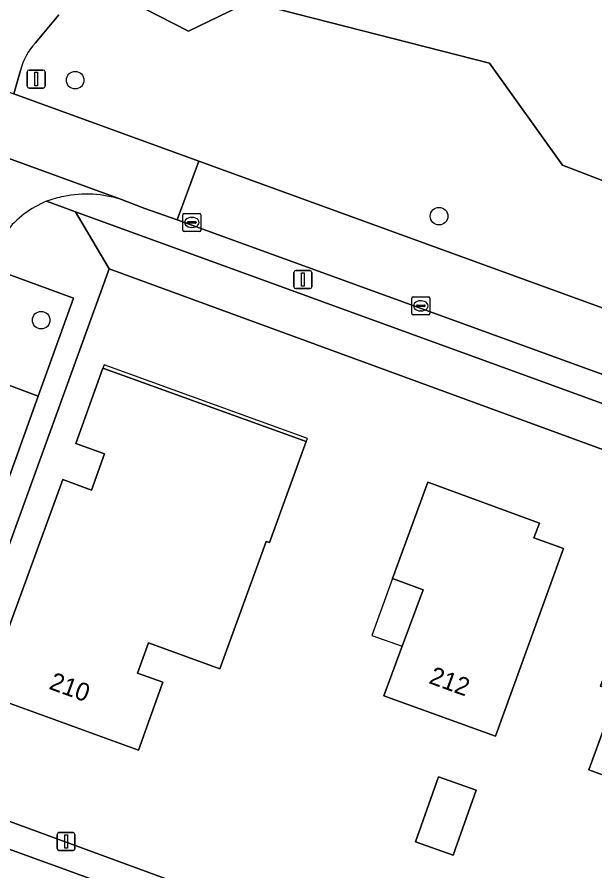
# Model space of a CAD drawing. Extents: x 155275 to 156265, y 382654 to 383635.
# Drawn here: x 155810.5 to 155842.67, y 383009.96 to 383057.5 of the extents above; entities that cross this region are included whole.
import ezdxf

# ---------------------------------------------------------------- set-up
doc = ezdxf.new("R2010")
doc.units = 0
for name, color, linetype in [('IMGEO_Berm_groen', 7, 'Continuous'), ('IMGEO_Boom', 7, 'Continuous'), ('IMGEO_Erf', 7, 'Continuous'), ('IMGEO_Fietspad_gesloten', 7, 'Continuous'), ('IMGEO_Gemengd_bos', 7, 'Continuous'), ('IMGEO_Groenvoorziening', 7, 'Continuous'), ('IMGEO_Haag', 7, 'Continuous'), ('IMGEO_Kolk', 7, 'Continuous'), ('IMGEO_Lichtmast', 7, 'Continuous'), ('IMGEO_Pand', 7, 'Continuous'), ('IMGEO_Pand_nummerreeks', 7, 'Continuous'), ('IMGEO_Pand_overbouw', 7, 'Continuous'), ('IMGEO_Parkeervlak_open', 7, 'Continuous'), ('IMGEO_Rijbaan_lokaal_gesloten', 7, 'Continuous'), ('IMGEO_Rijbaan_lokaal_open', 7, 'Continuous'), ('IMGEO_Verkeersbordpaal', 7, 'Continuous'), ('IMGEO_Voetpad_open', 7, 'Continuous')]:
    doc.layers.add(name, color=color, linetype=linetype)

msp = doc.modelspace()

# ---------------------------------------------------------------- linework, layer by layer
at = {"layer": 'IMGEO_Berm_groen'}
for points in [[(155868.14, 383038.762), (155840.868, 383049.257), (155836.799, 383054.937), (155823.424, 383058.345), (155820.039, 383056.71), (155814.194, 383059.717), (155814.089, 383059.484)], [(155812.827, 383057.625), (155811.523, 383056.067)], [(155810.687, 383054.516), (155810.316, 383053.221), (155820.623, 383049.474), (155903.042, 383019.512), (155914.541, 383015.332), (155914.714, 383015.883)]]:
    msp.add_lwpolyline(points, dxfattribs=at)
msp.add_arc((155814.219, 383053.613), 3.645, 137.6891, 165.661, dxfattribs=at)
at = {"layer": 'IMGEO_Boom'}
for centre in [(155813.734, 383053.985), (155833.991, 383046.413), (155811.84, 383040.621)]:
    msp.add_circle(centre, 0.489, dxfattribs=at)
at = {"layer": 'IMGEO_Erf'}
for points in [[(155874.118, 383022.07), (155815.634, 383043.488), (155805.118, 383014.525), (155861.561, 382993.83), (155892.261, 382982.665), (155902.833, 383011.607)], [(155824.122, 383027.63), (155821.792, 383021.219), (155817.813, 383022.665), (155817.198, 383020.974), (155818.61, 383020.469), (155817.258, 383016.687), (155808.672, 383019.806), (155813.039, 383031.761), (155814.639, 383031.164), (155815.373, 383033.181), (155813.772, 383033.753), (155815.275, 383037.957), (155826.6, 383033.869), (155824.556, 383028.239), (155824.368, 383028.307)], [(155837.128, 383017.471), (155830.924, 383019.718), (155831.928, 383022.467), (155833.099, 383025.615), (155831.391, 383026.245), (155833.358, 383031.61), (155839.583, 383029.328), (155839.274, 383028.504), (155840.908, 383027.908)], [(155851.914, 383012.088), (155847.001, 383013.88), (155842.327, 383015.584), (155843.909, 383019.915), (155842.97, 383020.257), (155845.224, 383026.443), (155851.838, 383024.033), (155852.102, 383024.757), (155856.009, 383023.318)], [(155834.782, 383010.843), (155832.68, 383011.586), (155833.955, 383015.193), (155836.057, 383014.45)]]:
    msp.add_lwpolyline(points, close=True, dxfattribs=at)
at = {"layer": 'IMGEO_Fietspad_gesloten'}
for points in [[(155810.181, 383059.245), (155808.799, 383057.679), (155808.304, 383056.85), (155807.851, 383055.78), (155807.393, 383054.284), (155810.316, 383053.221), (155810.687, 383054.516)], [(155811.523, 383056.067), (155812.827, 383057.625)]]:
    msp.add_lwpolyline(points, dxfattribs=at)
msp.add_arc((155814.219, 383053.613), 3.645, 137.6891, 165.661, dxfattribs=at)
at = {"layer": 'IMGEO_Gemengd_bos'}
msp.add_lwpolyline([(155814.941, 383061.366), (155814.194, 383059.717), (155820.039, 383056.71), (155823.424, 383058.345), (155836.799, 383054.937), (155840.868, 383049.257), (155868.14, 383038.762), (155879.913, 383032.178), (155898.845, 383027.005), (155906.179, 383026.511), (155910.157, 383021.377), (155914.728, 383020.872), (155920.174, 383021.229), (155928.178, 383025.578), (155928.007, 383026.221)], dxfattribs=at)
at = {"layer": 'IMGEO_Groenvoorziening'}
for points in [[(155812.146, 383047.24), (155813.76, 383046.662), (155906.026, 383013.085), (155907.681, 383012.507)], [(155819.418, 383046.213), (155817.62, 383046.847), (155816.315, 383047.34)], [(155904.641, 383015.234), (155901.824, 383016.258), (155819.418, 383046.213)]]:
    msp.add_lwpolyline(points, dxfattribs=at)
msp.add_lwpolyline([(155813.643, 383041.841), (155809.6, 383043.335), (155807.624, 383037.887), (155807.792, 383037.834), (155811.666, 383036.391)], close=True, dxfattribs=at)
for centre, radius, start, end in [((155814.377, 383041.184), 6.454, 72.5303, 101.4161), ((155814.412, 383041.055), 6.587, 101.4863, 110.1187)]:
    msp.add_arc(centre, radius, start, end, dxfattribs=at)
at = {"layer": 'IMGEO_Haag'}
for points in [[(155812.146, 383047.24), (155813.76, 383046.662), (155906.026, 383013.085), (155907.681, 383012.507)], [(155819.418, 383046.213), (155817.62, 383046.847), (155816.315, 383047.34)], [(155904.641, 383015.234), (155901.824, 383016.258), (155819.418, 383046.213)]]:
    msp.add_lwpolyline(points, dxfattribs=at)
for centre, radius, start, end in [((155814.377, 383041.184), 6.454, 72.5303, 101.4161), ((155814.412, 383041.055), 6.587, 101.4863, 110.1187)]:
    msp.add_arc(centre, radius, start, end, dxfattribs=at)
at = {"layer": 'IMGEO_Kolk'}
for p, q in [((155819.731, 383045.638), (155819.731, 383046.49)), ((155819.806, 383046.564), (155820.658, 383046.564)), ((155820.219, 383046.344), (155820.244, 383046.344)), ((155820.732, 383046.49), (155820.732, 383045.638)), ((155819.99, 383046.058), (155819.99, 383046.07)), ((155820.428, 383046.021), (155820.03, 383046.021)), ((155820.033, 383046.107), (155820.431, 383046.107)), ((155820.242, 383045.784), (155820.217, 383045.784)), ((155820.474, 383046.07), (155820.474, 383046.058)), ((155820.658, 383045.564), (155819.806, 383045.564)), ((155832.554, 383041.92), (155833.406, 383041.92)), ((155832.479, 383040.994), (155832.479, 383041.846)), ((155832.738, 383041.414), (155832.738, 383041.426)), ((155833.176, 383041.377), (155832.778, 383041.377)), ((155832.781, 383041.463), (155833.179, 383041.463)), ((155832.967, 383041.7), (155832.992, 383041.7)), ((155833.222, 383041.426), (155833.222, 383041.414)), ((155833.48, 383041.846), (155833.48, 383040.994)), ((155833.406, 383040.92), (155832.554, 383040.92)), ((155832.99, 383041.14), (155832.965, 383041.14))]:
    msp.add_line(p, q, dxfattribs=at)
for points in [[(155819.731, 383045.638), (155819.731, 383046.49)], [(155819.806, 383046.564), (155820.658, 383046.564)], [(155820.732, 383046.49), (155820.732, 383045.638)], [(155820.658, 383045.564), (155819.806, 383045.564)], [(155832.554, 383041.92), (155833.406, 383041.92)], [(155832.479, 383040.994), (155832.479, 383041.846)], [(155833.48, 383041.846), (155833.48, 383040.994)], [(155833.406, 383040.92), (155832.554, 383040.92)]]:
    msp.add_lwpolyline(points, dxfattribs=at)
for centre, radius, start, end in [((155819.808, 383046.488), 0.0765, 91.552, 178.448), ((155819.808, 383046.488), 0.0765, 91.552, 178.448), ((155820.656, 383046.488), 0.0765, 1.552, 88.448), ((155820.656, 383046.488), 0.0765, 1.552, 88.448), ((155820.03, 383046.067), 0.0403, 85.8775, 175.7526), ((155820.027, 383046.057), 0.0366, 178.938, 274.7102), ((155820.431, 383046.064), 0.043, 264.8664, 352.4533), ((155820.435, 383046.069), 0.0386, 1.7309, 96.639), ((155819.808, 383045.64), 0.0765, 181.552, 268.448), ((155819.808, 383045.64), 0.0765, 181.552, 268.448), ((155820.656, 383045.64), 0.0765, 271.552, 358.448), ((155820.656, 383045.64), 0.0765, 271.552, 358.448), ((155832.556, 383041.844), 0.0765, 91.552, 178.448), ((155832.556, 383041.844), 0.0765, 91.552, 178.448), ((155833.404, 383041.844), 0.0765, 1.552, 88.448), ((155833.404, 383041.844), 0.0765, 1.552, 88.448), ((155832.778, 383041.423), 0.0403, 85.8775, 175.7526), ((155832.775, 383041.413), 0.0366, 178.938, 274.7102), ((155833.179, 383041.42), 0.043, 264.8664, 352.4533), ((155833.183, 383041.425), 0.0386, 1.7309, 96.639), ((155832.556, 383040.996), 0.0765, 181.552, 268.448), ((155832.556, 383040.996), 0.0765, 181.552, 268.448), ((155833.404, 383040.996), 0.0765, 271.552, 358.448), ((155833.404, 383040.996), 0.0765, 271.552, 358.448)]:
    msp.add_arc(centre, radius, start, end, dxfattribs=at)
for centre, major_axis, ratio, start_param, end_param in [((155820.218, 383046.064), (-0.387, 0.002), 0.722429, 4.712389, 7.853982), ((155820.243, 383046.064), (-0.39, 0.002), 0.717154, 1.570796, 4.712389), ((155832.966, 383041.42), (-0.387, 0.002), 0.722429, 4.712389, 7.853982), ((155832.991, 383041.42), (-0.39, 0.002), 0.717154, 1.570796, 4.712389)]:
    msp.add_ellipse(centre, major_axis=major_axis, ratio=ratio, start_param=start_param, end_param=end_param, dxfattribs=at)
at = {"layer": 'IMGEO_Lichtmast'}
for p, q in [((155825.912, 383042.484), (155825.912, 383043.284)), ((155825.912, 383043.284), (155825.912, 383042.484)), ((155826.012, 383043.384), (155826.802, 383043.384)), ((155826.802, 383043.384), (155826.012, 383043.384)), ((155826.902, 383043.284), (155826.902, 383042.484)), ((155826.902, 383042.484), (155826.902, 383043.284)), ((155826.802, 383042.384), (155826.012, 383042.384)), ((155826.012, 383042.384), (155826.802, 383042.384)), ((155812.732, 383011.199), (155812.732, 383011.999)), ((155812.732, 383011.999), (155812.732, 383011.199)), ((155812.832, 383012.099), (155813.622, 383012.099)), ((155813.622, 383012.099), (155812.832, 383012.099)), ((155813.722, 383011.999), (155813.722, 383011.199)), ((155813.722, 383011.199), (155813.722, 383011.999)), ((155813.622, 383011.099), (155812.832, 383011.099)), ((155812.832, 383011.099), (155813.622, 383011.099))]:
    msp.add_line(p, q, dxfattribs=at)
for points in [[(155826.332, 383043.259), (155826.482, 383043.259), (155826.482, 383042.509), (155826.332, 383042.509), (155826.332, 383043.259)], [(155813.152, 383011.974), (155813.302, 383011.974), (155813.302, 383011.224), (155813.152, 383011.224), (155813.152, 383011.974)]]:
    msp.add_lwpolyline(points, dxfattribs=at)
for centre, start, end in [((155826.012, 383043.284), 90, 180), ((155826.012, 383043.284), 90, 180), ((155826.802, 383043.284), 0, 90), ((155826.802, 383043.284), 360, 90), ((155826.012, 383042.484), 180, 270), ((155826.012, 383042.484), 180, 270), ((155826.802, 383042.484), 270, 0), ((155826.802, 383042.484), 270, 0), ((155812.832, 383011.999), 90, 180), ((155812.832, 383011.999), 90, 180), ((155813.622, 383011.999), 0, 90), ((155813.622, 383011.999), 360, 90), ((155812.832, 383011.199), 180, 270), ((155812.832, 383011.199), 180, 270), ((155813.622, 383011.199), 270, 0), ((155813.622, 383011.199), 270, 0)]:
    msp.add_arc(centre, 0.1, start, end, dxfattribs=at)
at = {"layer": 'IMGEO_Pand'}
for points in [[(155824.122, 383027.63), (155824.368, 383028.307), (155824.556, 383028.239), (155826.6, 383033.869), (155815.275, 383037.957), (155813.772, 383033.753), (155815.373, 383033.181), (155814.639, 383031.164), (155813.039, 383031.761), (155808.672, 383019.806), (155817.258, 383016.687), (155818.61, 383020.469), (155817.198, 383020.974), (155817.813, 383022.665), (155821.792, 383021.219)], [(155840.908, 383027.908), (155839.274, 383028.504), (155839.583, 383029.328), (155833.358, 383031.61), (155831.391, 383026.245), (155833.099, 383025.615), (155831.928, 383022.467), (155830.924, 383019.718), (155837.128, 383017.471)], [(155856.009, 383023.318), (155852.102, 383024.757), (155851.838, 383024.033), (155845.224, 383026.443), (155842.97, 383020.257), (155843.909, 383019.915), (155842.327, 383015.584), (155847.001, 383013.88), (155851.914, 383012.088)], [(155834.782, 383010.843), (155836.057, 383014.45), (155833.955, 383015.193), (155832.68, 383011.586)]]:
    msp.add_lwpolyline(points, close=True, dxfattribs=at)
at = {"layer": 'IMGEO_Pand_overbouw'}
for points in [[(155815.275, 383037.957), (155826.6, 383033.869), (155826.66, 383034.034), (155815.34, 383038.144)], [(155831.391, 383026.245), (155830.251, 383023.071), (155831.928, 383022.467), (155833.099, 383025.615)]]:
    msp.add_lwpolyline(points, close=True, dxfattribs=at)
at = {"layer": 'IMGEO_Parkeervlak_open'}
msp.add_lwpolyline([(155811.666, 383036.391), (155807.792, 383037.834), (155807.624, 383037.887), (155806.872, 383038.152), (155805.164, 383033.445), (155805.918, 383033.158), (155809.982, 383031.683)], close=True, dxfattribs=at)
at = {"layer": 'IMGEO_Rijbaan_lokaal_gesloten'}
msp.add_lwpolyline([(155820.623, 383049.474), (155819.418, 383046.213), (155901.824, 383016.258), (155903.042, 383019.512)], close=True, dxfattribs=at)
at = {"layer": 'IMGEO_Rijbaan_lokaal_open'}
for points in [[(155802.041, 383052.529), (155816.315, 383047.34), (155817.62, 383046.847), (155819.418, 383046.213), (155820.623, 383049.474), (155810.316, 383053.221)], [(155816.315, 383047.34), (155802.041, 383052.529)]]:
    msp.add_lwpolyline(points, dxfattribs=at)
msp.add_lwpolyline([(155804.618, 383013.141), (155802.336, 383013.969), (155798.601, 383015.34), (155797.305, 383011.771), (155800.988, 383010.419), (155803.857, 383009.375), (155815.828, 383005.02), (155890.354, 382977.962), (155892.703, 382977.109), (155896.479, 382975.739), (155897.78, 382979.312), (155894.626, 382980.459), (155893.94, 382980.709)], close=True, dxfattribs=at)
for centre, radius, start, end in [((155814.377, 383041.184), 6.454, 72.5303, 101.4161), ((155814.24, 383042.111), 5.54, 112.2085, 141.8387), ((155814.412, 383041.055), 6.587, 101.4863, 110.1187)]:
    msp.add_arc(centre, radius, start, end, dxfattribs=at)
at = {"layer": 'IMGEO_Verkeersbordpaal'}
for p, q in [((155811.071, 383053.645), (155811.071, 383054.445)), ((155811.071, 383054.445), (155811.071, 383053.645)), ((155811.171, 383054.545), (155811.961, 383054.545)), ((155811.961, 383054.545), (155811.171, 383054.545)), ((155812.061, 383054.445), (155812.061, 383053.645)), ((155812.061, 383053.645), (155812.061, 383054.445)), ((155811.961, 383053.545), (155811.171, 383053.545)), ((155811.171, 383053.545), (155811.961, 383053.545))]:
    msp.add_line(p, q, dxfattribs=at)
msp.add_lwpolyline([(155811.491, 383054.42), (155811.641, 383054.42), (155811.641, 383053.67), (155811.491, 383053.67), (155811.491, 383054.42)], dxfattribs=at)
for centre, start, end in [((155811.171, 383054.445), 90, 180), ((155811.171, 383054.445), 90, 180), ((155811.961, 383054.445), 0, 90), ((155811.961, 383054.445), 360, 90), ((155811.171, 383053.645), 180, 270), ((155811.171, 383053.645), 180, 270), ((155811.961, 383053.645), 270, 0), ((155811.961, 383053.645), 270, 0)]:
    msp.add_arc(centre, 0.1, start, end, dxfattribs=at)
at = {"layer": 'IMGEO_Voetpad_open'}
for points in [[(155815.634, 383043.488), (155813.76, 383046.662), (155812.146, 383047.24)], [(155813.76, 383046.662), (155815.634, 383043.488), (155874.118, 383022.07), (155902.833, 383011.607), (155908.364, 383009.774)], [(155907.681, 383012.507), (155906.026, 383013.085), (155813.76, 383046.662)], [(155809.024, 383044.014), (155808.851, 383043.607), (155809.6, 383043.335), (155813.643, 383041.841), (155811.666, 383036.391), (155809.982, 383031.683), (155808.023, 383026.287), (155807.129, 383023.895), (155805.216, 383018.475), (155803.897, 383014.969), (155802.615, 383015.431)], [(155802.336, 383013.969), (155804.618, 383013.141), (155805.118, 383014.525), (155815.634, 383043.488)], [(155805.118, 383014.525), (155804.618, 383013.141), (155893.94, 382980.709), (155894.626, 382980.459)], [(155894.687, 382981.843), (155893.451, 382982.278), (155892.261, 382982.665), (155861.561, 382993.83), (155805.118, 383014.525)]]:
    msp.add_lwpolyline(points, dxfattribs=at)
msp.add_arc((155814.24, 383042.111), 5.54, 112.2085, 141.8387, dxfattribs=at)

# ---------------------------------------------------------------- texts
at = {"layer": 'IMGEO_Pand_nummerreeks'}
for s, rotation, p in [('210', 340.0382, (155812.225, 383020.111)), ('212', 340.0903, (155833.369, 383020.428))]:
    msp.add_text(s, height=1, rotation=rotation, dxfattribs=at).set_placement(p)

doc.saveas('drawing.dxf')
